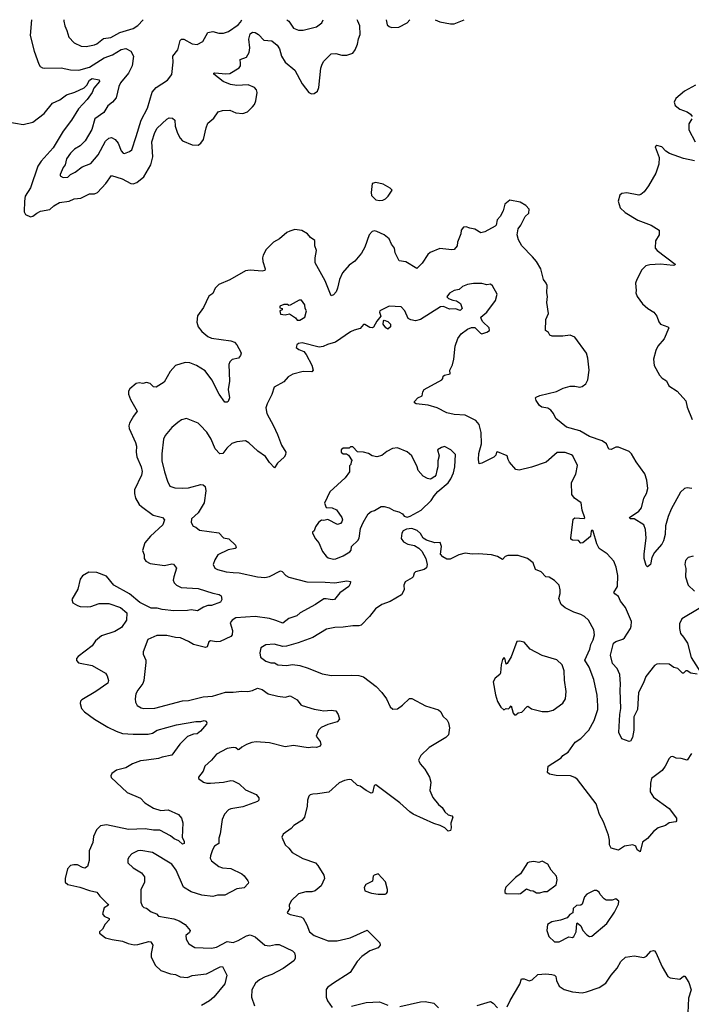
# Model space of a CAD drawing. Extents: x 2057697 to 2160550, y 827490 to 1016834.
# Tile 497 of 509: x 2119535 to 2125099, y 1008045 to 1016197. Entities that reach past the tile are written whole.
import ezdxf

# ---------------------------------------------------------------- set-up
doc = ezdxf.new("R2010")
doc.units = 0

msp = doc.modelspace()

# ---------------------------------------------------------------- linework, layer by layer
at = {"layer": '0CON20XD'}
for points in [[(2119375, 1015361.1), (2119565, 1015330), (2119645, 1015347.8), (2119739.3, 1015420.7), (2119807.5, 1015505), (2119867, 1015533), (2119924.2, 1015574.2), (2119992.5, 1015597.5), (2120068.5, 1015631.5), (2120092.5, 1015655), (2120115, 1015695.5), (2120135, 1015710.9), (2120195, 1015698.8), (2120197.5, 1015685), (2120150.9, 1015629.1), (2120135.5, 1015595), (2120095, 1015537.1), (2120022, 1015458), (2119965.2, 1015364.8), (2119895, 1015274.4), (2119813.6, 1015136.4), (2119713.5, 1015026.5), (2119685.4, 1014985), (2119624.7, 1014805.3), (2119581.5, 1014735), (2119574.6, 1014695), (2119573.5, 1014605), (2119582.5, 1014585), (2119625, 1014564.6), (2119645, 1014571.2), (2119676.3, 1014593.7), (2119707.9, 1014612.1), (2119785, 1014624.4), (2119818.1, 1014655), (2119865, 1014682.1), (2119945, 1014693.1), (2119985.4, 1014714.6), (2120040.6, 1014719.4), (2120115, 1014754.4), (2120155, 1014755.6), (2120181.2, 1014765), (2120249, 1014841), (2120295, 1014907.1), (2120385, 1014878.6), (2120455, 1014840), (2120475, 1014838.6), (2120505, 1014848.1), (2120565, 1014897.1), (2120622.2, 1014995), (2120637.4, 1015062.6), (2120630.4, 1015185), (2120655, 1015262), (2120675, 1015298), (2120755, 1015371.9), (2120775, 1015382.9), (2120802.3, 1015382.3), (2120820.8, 1015365), (2120823.6, 1015315), (2120842.7, 1015257.3), (2120864.7, 1015214.7), (2120885, 1015194.4), (2120965, 1015159.4), (2121015, 1015158), (2121036.6, 1015173.4), (2121057.5, 1015205), (2121079.3, 1015300.7), (2121095, 1015340), (2121145, 1015382), (2121180, 1015435), (2121215, 1015443.9), (2121275, 1015446.4), (2121325, 1015424.4), (2121385, 1015419.4), (2121422, 1015435), (2121465, 1015476), (2121480, 1015495), (2121491.4, 1015525), (2121502.2, 1015595), (2121497.5, 1015615), (2121480, 1015635), (2121428.8, 1015658.8), (2121335, 1015651.7), (2121280.8, 1015660.8), (2121222.2, 1015685), (2121143.3, 1015745), (2121142.5, 1015755), (2121152.5, 1015757.5), (2121242, 1015748), (2121275, 1015752.2), (2121352.4, 1015797.6), (2121363.3, 1015815), (2121364.1, 1015835), (2121362, 1015868), (2121413.2, 1015886.8), (2121436.2, 1015925), (2121442.5, 1015965), (2121432.8, 1016035), (2121445, 1016080), (2121465, 1016094.4), (2121485, 1016090), (2121515, 1016074.3), (2121556.6, 1016026.6), (2121625, 1016022.9), (2121668.8, 1015985), (2121688.5, 1015955), (2121704.5, 1015895), (2121734.7, 1015844.7), (2121815, 1015778), (2121875.6, 1015665.6), (2121932, 1015595), (2121953.6, 1015583.6), (2121975, 1015585.5), (2122001.9, 1015605), (2122014.5, 1015635.5), (2122030, 1015795), (2122040.2, 1015829.8), (2122055, 1015852.9), (2122115, 1015914.2), (2122155, 1015917.1), (2122205, 1015904), (2122245, 1015903.8), (2122295, 1015920), (2122313.6, 1015946.4), (2122333.8, 1015995), (2122342.9, 1016037.1), (2122355.6, 1016075), (2122353.1, 1016145), (2122336.9, 1016185), (2122329.8, 1016196.3)], [(2119634.4, 1016194.5), (2119621.4, 1016065), (2119656, 1015935), (2119695, 1015827.5), (2119705, 1015810), (2119725, 1015798.8), (2119745, 1015794.2), (2119877.9, 1015797.9), (2119955, 1015782.5), (2120025, 1015778.8), (2120114.4, 1015805), (2120235, 1015881.2), (2120305, 1015904.6), (2120375, 1015951.1), (2120415, 1015957.5), (2120455, 1015935.8), (2120478.1, 1015895), (2120467.3, 1015815), (2120438.2, 1015755), (2120371.5, 1015675), (2120357.6, 1015642.4), (2120335, 1015548.8), (2120305.3, 1015514.7), (2120265, 1015482.9), (2120232.3, 1015427.7), (2120157.1, 1015375), (2120133.1, 1015286.9), (2120077.1, 1015195), (2120037.6, 1015152.4), (2119988.8, 1015125), (2119957, 1015093), (2119922.5, 1015045), (2119913.3, 1014995), (2119896.4, 1014973.6), (2119870, 1014915), (2119871.2, 1014905), (2119895, 1014889.2), (2119935, 1014892.5), (2119955.6, 1014914.4), (2119995, 1014934.2), (2120052.4, 1014977.6), (2120125, 1015007.5), (2120185, 1015078.8), (2120245, 1015190), (2120274.3, 1015215.7), (2120295, 1015221.2), (2120325.7, 1015205.7), (2120350.8, 1015175), (2120375, 1015110), (2120393, 1015093), (2120405, 1015090), (2120445, 1015104.3), (2120465, 1015118.8), (2120499.7, 1015229.7), (2120542.3, 1015365), (2120594.7, 1015465), (2120633.9, 1015596.1), (2120665, 1015635.6), (2120758.8, 1015695), (2120795.6, 1015744.4), (2120808.1, 1015845), (2120804, 1015895), (2120845, 1015948), (2120865, 1016025.8), (2120875.5, 1016034.5), (2120896.2, 1016036.2), (2120965, 1015997.5), (2121005, 1015990.8), (2121053.2, 1016016.8), (2121095, 1016092), (2121135, 1016100), (2121185, 1016086), (2121225, 1016084), (2121265, 1016100), (2121345, 1016154.4), (2121363.9, 1016176.1), (2121374.8, 1016195.7)], [(2119901.2, 1016194.7), (2119900, 1016185), (2119908.6, 1016145), (2119925, 1016107.5), (2119942.4, 1016052.4), (2119986.6, 1016006.6), (2120045, 1015977.5), (2120085, 1015974.3), (2120155, 1015987.3), (2120175, 1015996.5), (2120228.7, 1016041.3), (2120291.3, 1016048.7), (2120365, 1016090.4), (2120476.3, 1016123.7), (2120515, 1016149.2), (2120559.3, 1016195.1)], [(2121749.1, 1016195.9), (2121765, 1016185.8), (2121805, 1016126.2), (2121845, 1016109.2), (2121885, 1016110), (2121995, 1016138), (2122039.4, 1016170.6), (2122050.2, 1016196.1)], [(2122572, 1016196.4), (2122579.2, 1016155), (2122595, 1016139.2), (2122615, 1016131.4), (2122675, 1016136.2), (2122745, 1016170), (2122768.5, 1016196.6)], [(2122976.2, 1016196.7), (2123015, 1016178.2), (2123105, 1016161.8), (2123135, 1016163.8), (2123217.4, 1016196.8)], [(2125135, 1015655.6), (2125044.2, 1015605), (2124971.2, 1015545), (2124956.2, 1015515), (2124966.7, 1015485), (2125003.3, 1015455), (2125065, 1015434.2), (2125093.8, 1015415), (2125107.5, 1015395)], [(2125104, 1015375), (2125078.1, 1015335), (2125078.1, 1015285), (2125130, 1015185)], [(2125125, 1015029.2), (2125035, 1015047.1), (2124919.4, 1015089.4), (2124888.9, 1015108.9), (2124855, 1015144), (2124813.9, 1015156.1), (2124800, 1015145), (2124834.2, 1015055), (2124829.4, 1015000.6), (2124805.7, 1014925), (2124745, 1014821.2), (2124707.6, 1014772.4), (2124681.1, 1014748.9), (2124665, 1014743.1), (2124565, 1014763.3), (2124525, 1014757.5), (2124507.5, 1014745), (2124494.1, 1014694.1), (2124509.3, 1014639.3), (2124551.2, 1014601.2), (2124655, 1014536.2), (2124767.5, 1014495), (2124832.5, 1014455), (2124833.3, 1014415), (2124804, 1014365), (2124801.2, 1014305), (2124816.7, 1014285), (2124966.2, 1014173.8), (2124962.5, 1014165), (2124948.1, 1014161.9), (2124845, 1014172.9), (2124755, 1014168.5), (2124721.3, 1014158.7), (2124689.2, 1014125), (2124647.5, 1014045), (2124637.5, 1014015), (2124643.6, 1013953.6), (2124640.8, 1013935), (2124650, 1013905), (2124694.4, 1013844.4), (2124740, 1013805), (2124790, 1013775), (2124812.7, 1013742.7), (2124831.2, 1013695), (2124845, 1013676.2), (2124903.9, 1013653.9), (2124913.3, 1013645), (2124874, 1013555), (2124822.9, 1013495), (2124805, 1013456.7), (2124786, 1013385), (2124792.5, 1013335), (2124834.5, 1013254.5), (2124858.3, 1013228.3), (2124895, 1013207.5), (2124912, 1013165), (2124982.4, 1013122.4), (2125055, 1013040), (2125065, 1012990), (2125107.7, 1012887.7)], [(2122515, 1014699.2), (2122545, 1014702.5), (2122565, 1014712.5), (2122588, 1014735), (2122620, 1014785), (2122605, 1014803.3), (2122546.4, 1014836.4), (2122485, 1014847.5), (2122455, 1014840), (2122446.7, 1014765), (2122451.2, 1014741.2), (2122485, 1014704), (2122515, 1014699.2)], [(2125105, 1012314.4), (2125065, 1012320.9), (2125044.2, 1012315), (2125008.9, 1012285), (2124932.5, 1012145), (2124906.2, 1012083.8), (2124885.9, 1012005.9), (2124881.4, 1011935), (2124868.3, 1011881.7), (2124855.6, 1011855), (2124795.6, 1011785), (2124773.1, 1011745), (2124760, 1011685), (2124735, 1011667.5), (2124725, 1011677.5), (2124707.8, 1011735), (2124707.5, 1011775), (2124724.4, 1011904.4), (2124720, 1011975), (2124705, 1012013.8), (2124625, 1012062.9), (2124592.5, 1012065), (2124586.7, 1012075), (2124663.4, 1012126.6), (2124685.8, 1012154.2), (2124706, 1012235), (2124728, 1012275), (2124738, 1012315), (2124732, 1012385), (2124715, 1012437.5), (2124643.8, 1012535), (2124605, 1012603.3), (2124585, 1012621.2), (2124495, 1012658.8), (2124475, 1012658.6), (2124435, 1012637.5), (2124415, 1012641.2), (2124395.6, 1012685.6), (2124359.5, 1012709.5), (2124256.9, 1012746.9), (2124175, 1012792.5), (2124064, 1012824), (2123976.7, 1012895), (2123958.8, 1012935), (2123936.7, 1012965), (2123910.5, 1012980.5), (2123860.7, 1012989.3), (2123842.3, 1013002.3), (2123813.8, 1013045), (2123808.8, 1013065), (2123815, 1013071.2), (2123845, 1013084.2), (2123982.3, 1013117.7), (2124037.5, 1013145), (2124095, 1013162), (2124133.9, 1013163.9), (2124175, 1013153.8), (2124195, 1013160), (2124225, 1013181.2), (2124242.5, 1013215), (2124254.4, 1013295), (2124243.1, 1013395), (2124230, 1013435), (2124135, 1013568), (2124095, 1013586.2), (2124035, 1013576), (2123945.9, 1013575.9), (2123927.5, 1013585), (2123916.4, 1013606.4), (2123892.3, 1013622.3), (2123894, 1013715), (2123916.7, 1013765), (2123901.2, 1013855), (2123908.8, 1013905), (2123902, 1013935), (2123904, 1013995), (2123898, 1014015), (2123875.6, 1014045.6), (2123852, 1014135), (2123815.8, 1014195), (2123782.6, 1014232.6), (2123695.7, 1014325.7), (2123668, 1014375), (2123655.8, 1014415), (2123664.4, 1014465.6), (2123688, 1014495), (2123723.9, 1014566.1), (2123752.5, 1014595), (2123757, 1014627), (2123729.3, 1014659.3), (2123682.5, 1014685), (2123596.4, 1014703.6), (2123555, 1014670), (2123540.8, 1014615), (2123515, 1014566.7), (2123490.5, 1014539.5), (2123483.9, 1014496.1), (2123475, 1014486.7), (2123389.1, 1014440.9), (2123355, 1014432), (2123305, 1014463.8), (2123265, 1014470), (2123235, 1014482.5), (2123211.7, 1014478.3), (2123193.3, 1014455), (2123190, 1014425), (2123161.2, 1014355), (2123158.8, 1014325), (2123135, 1014293.3), (2123115, 1014290), (2123015, 1014302.5), (2122935, 1014268), (2122917, 1014253), (2122869.1, 1014180.9), (2122825, 1014136.7), (2122735, 1014191.2), (2122679.5, 1014199.5), (2122646.1, 1014266.1), (2122641.2, 1014305), (2122615, 1014337.5), (2122595, 1014382.5), (2122555, 1014416.2), (2122495, 1014443.8), (2122475, 1014448.8), (2122455, 1014443.3), (2122430, 1014415), (2122395, 1014312.5), (2122366, 1014265), (2122312.1, 1014197.9), (2122265.6, 1014164.4), (2122208.3, 1014101.7), (2122185, 1014046.7), (2122169.4, 1013975), (2122156.9, 1013945), (2122135, 1013918.8), (2122115, 1013911.2), (2122065, 1014036), (2121984.3, 1014185), (2121982.9, 1014225), (2121993.5, 1014285), (2121980.9, 1014325), (2121979.1, 1014369.1), (2121944.5, 1014394.5), (2121920, 1014425), (2121872.3, 1014452.3), (2121815, 1014459.2), (2121774.5, 1014445.5), (2121748.8, 1014435), (2121686.6, 1014383.4), (2121637.5, 1014355), (2121578.6, 1014295), (2121552, 1014248), (2121546.5, 1014225), (2121548.8, 1014195), (2121568.5, 1014135), (2121565, 1014120.8), (2121544.6, 1014115.4), (2121445, 1014122.5), (2121405, 1014116.2), (2121275, 1014043.1), (2121186.4, 1014003.6), (2121154.2, 1013975), (2121135, 1013930.8), (2121102, 1013908), (2121059.4, 1013815), (2121009.2, 1013745), (2121003.1, 1013693.1), (2121014.3, 1013655), (2121044.6, 1013614.6), (2121095, 1013572.9), (2121125, 1013558.9), (2121285, 1013539.2), (2121315, 1013527.1), (2121334.5, 1013504.5), (2121368.8, 1013445), (2121371.2, 1013435), (2121363.9, 1013416.1), (2121347.5, 1013395), (2121296.4, 1013383.6), (2121277.5, 1013365), (2121268.3, 1013341.7), (2121273.3, 1013205), (2121262.5, 1013135), (2121273.6, 1013066.4), (2121262.5, 1013035), (2121255, 1013030), (2121235, 1013030), (2121187, 1013097), (2121127.5, 1013215), (2121070.6, 1013290.6), (2120998.8, 1013335), (2120945.4, 1013355.4), (2120905, 1013359.1), (2120827.4, 1013332.6), (2120781.4, 1013285), (2120733.1, 1013196.9), (2120665, 1013153.1), (2120645, 1013157.5), (2120615, 1013185.8), (2120585, 1013193.8), (2120555, 1013183.3), (2120525, 1013190), (2120500, 1013185), (2120448.8, 1013141.2), (2120437.7, 1013122.3), (2120436, 1013095), (2120452.3, 1013052.3), (2120508.9, 1012955), (2120477.1, 1012915), (2120446.2, 1012855)], [(2125148.6, 1010778.6), (2125095, 1010785.6), (2125065, 1010805.7), (2125055, 1010805.7), (2125035, 1010786), (2125025, 1010786), (2124987.5, 1010825), (2124955, 1010833.3), (2124915, 1010860), (2124836.1, 1010863.9), (2124815, 1010861.2), (2124795, 1010848.8), (2124722.2, 1010757.8), (2124704.3, 1010705), (2124662.5, 1010625), (2124654.3, 1010485.7), (2124622.5, 1010425), (2124622.9, 1010315), (2124612.2, 1010255), (2124595, 1010222.5), (2124585, 1010220), (2124525, 1010243.3), (2124498.8, 1010295), (2124507.7, 1010445), (2124516.8, 1010495), (2124509.3, 1010645), (2124513.8, 1010695), (2124506.5, 1010775), (2124483.8, 1010825), (2124447, 1010867), (2124430.8, 1010935), (2124456, 1011035), (2124475, 1011049.2), (2124533, 1011067), (2124545, 1011078), (2124595.6, 1011155), (2124602.2, 1011175), (2124602.9, 1011215), (2124555, 1011330), (2124511.7, 1011381.7), (2124495, 1011420), (2124465, 1011442), (2124458.8, 1011455), (2124488, 1011505), (2124491.2, 1011595), (2124476, 1011665), (2124456.2, 1011715), (2124403.3, 1011775), (2124335, 1011818), (2124315.9, 1011855.9), (2124285, 1011960.8), (2124275, 1011969.1), (2124268.5, 1011961.5), (2124263, 1011917), (2124200, 1011865), (2124185, 1011862), (2124164.1, 1011884.1), (2124115, 1011886.7), (2124102.5, 1011895), (2124100, 1011905), (2124119.3, 1012060.7), (2124135, 1012072), (2124211.7, 1012068.3), (2124216.2, 1012073.8), (2124196, 1012135), (2124185.9, 1012195.9), (2124132.5, 1012235), (2124110, 1012265), (2124108, 1012365), (2124141.4, 1012435), (2124155.8, 1012505), (2124117.5, 1012585), (2124106, 1012595), (2124053.2, 1012613.2), (2123987.7, 1012612.3), (2123895.6, 1012534.4), (2123775, 1012490.8), (2123673.9, 1012466.1), (2123645, 1012473.8), (2123594.5, 1012534.5), (2123582.5, 1012555), (2123575, 1012586.2), (2123495, 1012620), (2123485, 1012617.5), (2123479.4, 1012590.6), (2123463.3, 1012575), (2123365, 1012524), (2123340.7, 1012520.7), (2123335.9, 1012555.9), (2123339.1, 1012605), (2123361.5, 1012685), (2123358.7, 1012778.7), (2123340.5, 1012845), (2123315, 1012878.6), (2123225, 1012921.5), (2123135, 1012928.6), (2123075, 1012941.4), (2122994.1, 1012984.1), (2122920, 1013005), (2122820, 1013015), (2122807.5, 1013025), (2122807.5, 1013035), (2122832.5, 1013065), (2122868.3, 1013081.7), (2122874.2, 1013115.8), (2122885, 1013136.2), (2123033.8, 1013215), (2123042, 1013225), (2123044.3, 1013245.7), (2123055, 1013253.8), (2123102.5, 1013265), (2123100, 1013295), (2123122, 1013338), (2123133.3, 1013385), (2123142.5, 1013495), (2123165, 1013557.5), (2123192.5, 1013595), (2123245, 1013633.3), (2123277, 1013647), (2123307, 1013647), (2123352.3, 1013602.3), (2123365, 1013596.7), (2123405, 1013608.8), (2123427, 1013623), (2123426, 1013645), (2123372.5, 1013695), (2123360, 1013715), (2123356.7, 1013735), (2123405, 1013776.2), (2123477.9, 1013872.1), (2123490, 1013925), (2123453.6, 1013993.6), (2123435, 1014007.5), (2123405, 1014002), (2123365, 1014012.5), (2123295, 1014012.5), (2123245.7, 1014004.3), (2123203, 1013987), (2123175, 1013963.3), (2123135, 1013953.3), (2123095, 1013932.5), (2123073, 1013903), (2123088.3, 1013888.3), (2123125, 1013873.3), (2123155, 1013870), (2123187.7, 1013847.7), (2123200, 1013805), (2123185, 1013790), (2123145, 1013803.3), (2123095, 1013800), (2123045, 1013823.3), (2123020.7, 1013819.3), (2122855, 1013715.7), (2122815, 1013703.8), (2122775, 1013711.2), (2122755, 1013723.8), (2122726, 1013786), (2122695, 1013820), (2122595, 1013826.2), (2122520, 1013785), (2122517.5, 1013775), (2122527.5, 1013742.5), (2122495, 1013700), (2122467.6, 1013652.4), (2122455.6, 1013644.4), (2122435, 1013649.5), (2122395, 1013673.3), (2122385, 1013671.9), (2122355, 1013640), (2122305, 1013627.1), (2122275, 1013612.5), (2122152.7, 1013527.3), (2122085, 1013508), (2122048.9, 1013491.1), (2122015, 1013486), (2121875, 1013520), (2121845, 1013516.7), (2121832.5, 1013505), (2121825, 1013483.3), (2121847.5, 1013465), (2121888.3, 1013448.3), (2121910, 1013425), (2121955.5, 1013335.5), (2121966.7, 1013295), (2121955, 1013280), (2121885, 1013282.9), (2121797.4, 1013262.6), (2121760.9, 1013239.1), (2121725, 1013198.8), (2121643.8, 1013155), (2121625.5, 1013094.5), (2121585, 1013016.7), (2121575.7, 1012984.3), (2121582.9, 1012935), (2121636.7, 1012833.3), (2121671.7, 1012761.7), (2121703.2, 1012673.2), (2121741.2, 1012615), (2121738.8, 1012595), (2121726.7, 1012575), (2121670, 1012525), (2121645, 1012487.5), (2121605, 1012531.2), (2121571.4, 1012581.4), (2121509.2, 1012625), (2121435, 1012694), (2121405, 1012711.2), (2121335, 1012700.8), (2121293, 1012687), (2121250.3, 1012649.7), (2121218.8, 1012605), (2121193.6, 1012603.6), (2121155, 1012644), (2121120.6, 1012725), (2121085, 1012782), (2121030.9, 1012840.9), (2121013.3, 1012855), (2120916.1, 1012893.9), (2120876.1, 1012883.9), (2120845, 1012861.2), (2120795, 1012820), (2120740, 1012755), (2120726.2, 1012725), (2120713, 1012603), (2120712.2, 1012545), (2120733.8, 1012453.8), (2120759.2, 1012375), (2120780, 1012335), (2120821.1, 1012321.1), (2120885, 1012316.9), (2120935, 1012320), (2121035, 1012347.1), (2121054.3, 1012344.3), (2121070.9, 1012330.9), (2121077.5, 1012295), (2121064.4, 1012195.6), (2121012.9, 1012115), (2120960, 1012065), (2120956, 1012035), (2120973.3, 1012003.3), (2120995, 1011996.2), (2121025, 1011971.2), (2121185, 1011948.1), (2121225, 1011907.5), (2121268, 1011898), (2121322.9, 1011845), (2121328.8, 1011825), (2121320.3, 1011819.7), (2121262.4, 1011807.6), (2121178, 1011765), (2121151.4, 1011725), (2121137.5, 1011685), (2121152, 1011655), (2121173.6, 1011643.6), (2121245, 1011625.6), (2121305, 1011618.5), (2121355, 1011616.2), (2121504.6, 1011584.6), (2121565, 1011578.9), (2121603.7, 1011586.3), (2121695, 1011633.8), (2121708.8, 1011628.8), (2121741.2, 1011595), (2121765, 1011580), (2121915, 1011542.5), (2122065, 1011540.5), (2122145, 1011532.9), (2122245, 1011551.4), (2122276.4, 1011546.4), (2122273.8, 1011525), (2122260.8, 1011505), (2122188, 1011452), (2122142.7, 1011397.3), (2122125, 1011392.5), (2122075, 1011403.1), (2122055, 1011400.6), (2121985, 1011354.4), (2121858, 1011285), (2121830, 1011260), (2121765, 1011239.2), (2121715, 1011200), (2121658.7, 1011221.3)], [(2121855, 1013710), (2121896.4, 1013733.6), (2121912.5, 1013785), (2121900, 1013805), (2121897, 1013837), (2121870, 1013875), (2121850, 1013875), (2121777, 1013833), (2121765, 1013830), (2121755, 1013837.5), (2121725, 1013837.5), (2121690, 1013825), (2121691.7, 1013811.7), (2121710, 1013805), (2121710, 1013795), (2121690, 1013785), (2121695, 1013760), (2121735, 1013752.5), (2121771.7, 1013761.7), (2121819.3, 1013729.3), (2121835, 1013710), (2121855, 1013710)], [(2122585, 1013633.8), (2122567.5, 1013645), (2122547.5, 1013675), (2122548.3, 1013701.7), (2122555, 1013710), (2122585, 1013697.5), (2122607.5, 1013675), (2122606.7, 1013655), (2122585, 1013633.8)], [(2120446.2, 1012855), (2120440, 1012835), (2120441.9, 1012811.9), (2120495.4, 1012695), (2120502.5, 1012665), (2120500, 1012615), (2120506.4, 1012576.4), (2120541.8, 1012495), (2120549.2, 1012455), (2120543.6, 1012425), (2120487.8, 1012305), (2120485.5, 1012275), (2120494.4, 1012235), (2120525, 1012184), (2120545, 1012165.8), (2120641.2, 1012095), (2120717.5, 1012075), (2120734, 1012055), (2120720, 1012015), (2120619.2, 1011920.8), (2120573.1, 1011865), (2120553, 1011803), (2120566.5, 1011765), (2120567.8, 1011735), (2120580.8, 1011715), (2120615, 1011693.5), (2120735, 1011678.5), (2120795, 1011691.2), (2120808.3, 1011688.3), (2120835.6, 1011655), (2120811.8, 1011585), (2120806.7, 1011555), (2120815.6, 1011535), (2120835.7, 1011515), (2120874, 1011495), (2121015, 1011488.2), (2121135, 1011447.5), (2121187.3, 1011437.3), (2121205.8, 1011425.8), (2121211.2, 1011395), (2121200, 1011375), (2121125, 1011345.8), (2121095, 1011346), (2121056.8, 1011333.2), (2121007.7, 1011302.3), (2120955, 1011312), (2120925, 1011304.3), (2120812.4, 1011302.4), (2120715, 1011312.9), (2120675, 1011324.3), (2120625, 1011325.7), (2120531.7, 1011371.7), (2120445, 1011443.8), (2120315, 1011514.2), (2120255, 1011590), (2120175, 1011619.4), (2120107.3, 1011622.7), (2120055, 1011592), (2120036, 1011565), (2120017.4, 1011482.6), (2119967.1, 1011395), (2119975, 1011370), (2120015, 1011345.7), (2120037.6, 1011337.6), (2120095.6, 1011334.4), (2120125, 1011337.1), (2120195, 1011361.9), (2120275, 1011362.5), (2120371.2, 1011331.2), (2120422.5, 1011285), (2120421.2, 1011225), (2120378, 1011165), (2120325, 1011132.2), (2120213.3, 1011096.7), (2120164.4, 1011055), (2120135, 1011013.8), (2120020, 1010925), (2120005, 1010907.5), (2120005, 1010892.5), (2120021.7, 1010871.7), (2120135, 1010849.2), (2120246.2, 1010785), (2120261.2, 1010765), (2120272, 1010725), (2120265, 1010704.2), (2120165, 1010634.2), (2120051.2, 1010565), (2120040, 1010555), (2120036.2, 1010535), (2120048.8, 1010495), (2120071.2, 1010465), (2120155, 1010405.7), (2120265, 1010339.4), (2120334, 1010305), (2120387.7, 1010287.7), (2120475, 1010280), (2120598.5, 1010281.5), (2120635, 1010290), (2120675, 1010315.6), (2120835, 1010358.1), (2120995, 1010385.6), (2121035, 1010385.8), (2121065, 1010394), (2121079.7, 1010389.7), (2121086.7, 1010375), (2121082.5, 1010365), (2121032.5, 1010305), (2121005, 1010283.8), (2120975, 1010282), (2120925, 1010261.2), (2120862.6, 1010197.4), (2120795, 1010107.5), (2120715, 1010091.8), (2120685, 1010079.1), (2120585, 1010067.1), (2120535, 1010061.5), (2120470, 1010035), (2120415, 1010002.5), (2120336.1, 1009983.9), (2120300, 1009955), (2120290, 1009935), (2120292.3, 1009922.3), (2120425, 1009798.8), (2120535, 1009752.5), (2120573.1, 1009713.1), (2120645, 1009668.9), (2120705, 1009650), (2120765, 1009656), (2120851.2, 1009615), (2120875.7, 1009585.7), (2120886.6, 1009546.6), (2120881.9, 1009425), (2120896.9, 1009395), (2120898, 1009375), (2120885, 1009370), (2120855, 1009398), (2120815, 1009414), (2120785, 1009438.8), (2120696.9, 1009486.9), (2120645, 1009486.4), (2120575, 1009498.7), (2120436.9, 1009493.1), (2120255, 1009531.5), (2120205, 1009521.4), (2120170.9, 1009489.1), (2120148.2, 1009435), (2120141.5, 1009385), (2120110, 1009315), (2120111.9, 1009235), (2120096, 1009185), (2120075, 1009172.5), (2120055, 1009176), (2120015, 1009199.2), (2119985, 1009200.8), (2119955, 1009193.8), (2119930.8, 1009165), (2119911.9, 1009085), (2119913.1, 1009055), (2119935.4, 1009035.4), (2120034.6, 1009014.6), (2120115, 1008985.6), (2120174.2, 1008974.2), (2120198.8, 1008938.8), (2120265.7, 1008875), (2120272, 1008865), (2120235, 1008844.3), (2120220.9, 1008795), (2120235, 1008775.5), (2120275.4, 1008755.4), (2120275.7, 1008745), (2120242.9, 1008707.1), (2120222.8, 1008667.2), (2120196.2, 1008645), (2120196.2, 1008635), (2120245.4, 1008595.4), (2120301.3, 1008581.3), (2120388.5, 1008568.5), (2120435, 1008549.2), (2120485, 1008537.5), (2120515, 1008540.4), (2120605, 1008565.5), (2120622.4, 1008562.4), (2120637.5, 1008535), (2120623.5, 1008465), (2120624.5, 1008435), (2120660, 1008365), (2120705, 1008325.6), (2120785, 1008297.9), (2120825, 1008290.4), (2120865, 1008273.1), (2120924.3, 1008265.7), (2120965, 1008283.6), (2121083, 1008297), (2121195, 1008355.8), (2121215, 1008357.5), (2121251.9, 1008285), (2121235, 1008213.8), (2121142.9, 1008105), (2121106.9, 1008073.1), (2121042, 1008035)], [(2122135, 1011730.8), (2122155, 1011734.2), (2122215, 1011758), (2122269.1, 1011790.9), (2122281.2, 1011805), (2122283.8, 1011835), (2122335.5, 1011884.5), (2122347.5, 1011905), (2122360, 1011985), (2122380, 1012035), (2122423.3, 1012105), (2122446.4, 1012123.6), (2122475, 1012132.5), (2122530, 1012165), (2122555, 1012166), (2122595.8, 1012155.8), (2122635, 1012133.3), (2122675, 1012122.5), (2122706.4, 1012106.4), (2122720, 1012085), (2122745, 1012077.5), (2122770, 1012085), (2122862.5, 1012135), (2122945, 1012216.7), (2122968.8, 1012255), (2123000.3, 1012289.7), (2123085, 1012362.5), (2123106.9, 1012395), (2123128.9, 1012445), (2123141.1, 1012495), (2123145.8, 1012595.8), (2123107.5, 1012635), (2123055, 1012662.5), (2123030, 1012655), (2122997.5, 1012635), (2123010, 1012585), (2122998.8, 1012545), (2123000, 1012495), (2122992.5, 1012465), (2122983.8, 1012425), (2122975, 1012413.3), (2122945, 1012396.7), (2122935, 1012393.3), (2122915, 1012398.8), (2122877.3, 1012417.3), (2122836.2, 1012465), (2122828, 1012495), (2122783.8, 1012585), (2122745, 1012618.8), (2122665, 1012651.2), (2122625, 1012646), (2122577.7, 1012622.3), (2122535, 1012588), (2122495, 1012576.2), (2122456.1, 1012586.1), (2122425, 1012606.2), (2122383, 1012617), (2122335, 1012620), (2122295, 1012660), (2122275, 1012660), (2122265, 1012650), (2122215, 1012650), (2122200, 1012635), (2122200, 1012615), (2122215, 1012602.5), (2122241.7, 1012601.7), (2122260, 1012590), (2122290, 1012545), (2122281.7, 1012538.3), (2122277.5, 1012515), (2122268.3, 1012501.7), (2122267, 1012453), (2122232.5, 1012405), (2122105, 1012287.5), (2122061.2, 1012195), (2122075, 1012157.5), (2122125, 1012156.2), (2122159.7, 1012139.7), (2122203.3, 1012075), (2122210, 1012055), (2122205, 1012040), (2122193.6, 1012026.4), (2122167, 1012017), (2122089.3, 1012059.3), (2122055, 1012050), (2122035, 1012053.3), (2122010, 1012035), (2121985, 1011997.5), (2121976.2, 1011965), (2121962.5, 1011955), (2121962.5, 1011945), (2121985, 1011897.5), (2122014.2, 1011864.2), (2122045, 1011793.3), (2122073.3, 1011755), (2122091.7, 1011741.7), (2122135, 1011730.8)], [(2125099.7, 1010120.3), (2125065, 1010066.7), (2125015, 1010080), (2124973.6, 1010083.6), (2124945, 1010097.5), (2124930, 1010095), (2124915, 1010080), (2124883.8, 1010015), (2124859.1, 1009980.9), (2124770.8, 1009915), (2124761.4, 1009875), (2124759.4, 1009805), (2124785, 1009760), (2124915, 1009665.6), (2124975.8, 1009585.8), (2124976.4, 1009563.6), (2124970, 1009555), (2124915, 1009546.7), (2124885.9, 1009524.1), (2124825, 1009506), (2124786.2, 1009475), (2124735, 1009416.2), (2124695, 1009386.7), (2124675, 1009306), (2124650.6, 1009325), (2124638.8, 1009355), (2124615, 1009364.2), (2124545, 1009353.3), (2124495, 1009321.2), (2124435, 1009336.7), (2124420.8, 1009365), (2124421.9, 1009405), (2124414.4, 1009445), (2124372.9, 1009555), (2124339.5, 1009615), (2124312, 1009705), (2124155.9, 1009905.9), (2124135, 1009923.3), (2124097.5, 1009935), (2123979.1, 1009939.1), (2123925, 1009950), (2123906.7, 1009965), (2123912.7, 1010017.3), (2124020, 1010085), (2124036.2, 1010105), (2124078.3, 1010131.7), (2124137.5, 1010215), (2124185.4, 1010244.6), (2124250, 1010315), (2124295.4, 1010394.6), (2124324.3, 1010485), (2124325.7, 1010515), (2124320.6, 1010605), (2124292.3, 1010735), (2124252.9, 1010835), (2124216, 1010895), (2124258.9, 1010985), (2124267.9, 1011025), (2124285, 1011062), (2124296.2, 1011105), (2124291.9, 1011145), (2124247.5, 1011225), (2124213.8, 1011255), (2124185, 1011271.4), (2124125, 1011291.1), (2124055, 1011328.1), (2124020, 1011355), (2124002.5, 1011405), (2124013.8, 1011445), (2124013.3, 1011476.7), (2124003.3, 1011515), (2123965, 1011553.3), (2123921.7, 1011581.7), (2123895, 1011584.3), (2123855, 1011625.6), (2123808.8, 1011645), (2123790.3, 1011700.3), (2123743.3, 1011735), (2123665, 1011760), (2123578.6, 1011761.4), (2123556.8, 1011753.2), (2123535, 1011728), (2123492.9, 1011752.9), (2123445, 1011767.1), (2123335, 1011774.5), (2123285, 1011771.5), (2123225, 1011780), (2123173.3, 1011765), (2123100.5, 1011729.5), (2123075, 1011731.2), (2123040.7, 1011750.7), (2123022, 1011772), (2123030, 1011835), (2123018, 1011868), (2122975, 1011866.7), (2122906.4, 1011886.4), (2122877.5, 1011905), (2122855, 1011942.5), (2122828.3, 1011968.3), (2122785, 1011983.3), (2122740.7, 1011979.3), (2122712.5, 1011965), (2122700, 1011945), (2122695, 1011900), (2122715, 1011872.5), (2122750, 1011855), (2122805, 1011843.3), (2122841.7, 1011821.7), (2122865.8, 1011795.8), (2122900, 1011735), (2122910, 1011685), (2122905, 1011657.5), (2122885, 1011644), (2122814.3, 1011625.7), (2122803.3, 1011615), (2122796.2, 1011585), (2122786.7, 1011575), (2122728.3, 1011541.7), (2122716.7, 1011515), (2122720, 1011475), (2122697.5, 1011435), (2122605, 1011380), (2122535.4, 1011354.6), (2122482, 1011318), (2122433.1, 1011255), (2122365, 1011184.5), (2122345, 1011177.7), (2122295, 1011178.5), (2122215, 1011166.2), (2122145, 1011165.4), (2122078.3, 1011151.7), (2121965, 1011082.7), (2121843.4, 1011036.6), (2121745, 1011008.6), (2121715, 1011008), (2121643.9, 1011026.1), (2121575, 1011020), (2121532, 1010995), (2121524.1, 1010955.9), (2121529.3, 1010919.3), (2121573.3, 1010885), (2121615, 1010872), (2121645, 1010871.2), (2121675, 1010854), (2121745, 1010850.8), (2121795, 1010858.6), (2121855, 1010849.4), (2121925, 1010828.9), (2122041.7, 1010781.7), (2122117.4, 1010767.4), (2122285, 1010769.6), (2122346.1, 1010766.1), (2122385, 1010755.5), (2122488.8, 1010675), (2122535, 1010626.2), (2122574.2, 1010575), (2122605, 1010506.7), (2122627.7, 1010487.7), (2122665, 1010492), (2122707.9, 1010522.1), (2122763.9, 1010576.1), (2122785, 1010577.5), (2122896.1, 1010516.1), (2123005, 1010483.3), (2123025, 1010467.5), (2123041.7, 1010431.7), (2123077.9, 1010397.9), (2123088.8, 1010375), (2123096, 1010335), (2123087.5, 1010275), (2123065.7, 1010254.3)], [(2125115, 1011753.8), (2125072.5, 1011745), (2125050.5, 1011719.5), (2125046.2, 1011685), (2125054.1, 1011654.1), (2125052.5, 1011585), (2125074, 1011515), (2125125, 1011465.8)], [(2125165, 1011322.9), (2125020, 1011235), (2125001.2, 1011195), (2125000.8, 1011155), (2125010, 1011115), (2125033.3, 1011085), (2125068.5, 1011035), (2125099.4, 1010915), (2125175.7, 1010795)], [(2121658.7, 1011221.3), (2121605, 1011238.4), (2121485, 1011256), (2121325, 1011244.3), (2121296.2, 1011225), (2121277.7, 1011202.3), (2121298.3, 1011138.3), (2121295.5, 1011105), (2121285, 1011088.6), (2121195, 1011048.6), (2121165, 1011045.7), (2121115, 1011054), (2121102.5, 1011045), (2121087.5, 1011005), (2121075, 1010998.9), (2120975, 1011022.9), (2120935, 1011049.1), (2120868.9, 1011078.9), (2120825, 1011081.9), (2120755, 1011097.8), (2120670.8, 1011099.2), (2120596.7, 1011065), (2120557, 1010963), (2120558.8, 1010945), (2120580, 1010895), (2120580.8, 1010875), (2120564.5, 1010725), (2120555, 1010700), (2120514.2, 1010645), (2120497.5, 1010615), (2120491.2, 1010575), (2120493.8, 1010545), (2120510, 1010520), (2120540.5, 1010500.5), (2120564.2, 1010494.2), (2120655.7, 1010495.7), (2120885, 1010557.7), (2120935, 1010560.4), (2121055, 1010591.2), (2121133, 1010597), (2121241.1, 1010628.9), (2121305, 1010628.5), (2121375, 1010638.5), (2121425, 1010633.8), (2121465, 1010643.3), (2121505, 1010662.2), (2121545, 1010650.5), (2121594.6, 1010614.6), (2121675, 1010595.6), (2121735, 1010587.5), (2121775, 1010600), (2121833.3, 1010565), (2121863.3, 1010525), (2121875, 1010518), (2121975, 1010487.5), (2122025, 1010480), (2122055.5, 1010474.5), (2122115, 1010480), (2122154.4, 1010474.4), (2122174.5, 1010444.5), (2122183.8, 1010405), (2122165, 1010382.9), (2122087.8, 1010362.2), (2122034.2, 1010335.8), (2122010.8, 1010315), (2121991.2, 1010265), (2122025, 1010220), (2122031.4, 1010195), (2122025, 1010182), (2121995, 1010170), (2121965, 1010174), (2121925, 1010169.4), (2121805, 1010188.6), (2121735, 1010176.2), (2121605, 1010210.5), (2121495, 1010217.1), (2121457.2, 1010212.8), (2121415, 1010196.7), (2121375.8, 1010175), (2121353.9, 1010153.9), (2121345, 1010152), (2121325, 1010166.9), (2121305, 1010171.9), (2121255, 1010163.1), (2121165.5, 1010114.5), (2121125, 1010065.8), (2121070, 1010015), (2121056.7, 1009975), (2121017.5, 1009925), (2121017.5, 1009915), (2121057.5, 1009885), (2121085, 1009876.2), (2121115, 1009876), (2121225, 1009883.3), (2121285, 1009896.7), (2121305, 1009895.7), (2121355, 1009869.2), (2121405, 1009820), (2121495, 1009780.8), (2121515.8, 1009755), (2121516.7, 1009735), (2121505.6, 1009724.4), (2121385, 1009679.5), (2121285, 1009664.4), (2121265, 1009654.3), (2121231.4, 1009618.6), (2121213.1, 1009575), (2121195.8, 1009455), (2121185, 1009420), (2121186, 1009375), (2121150, 1009355), (2121132, 1009325), (2121115.9, 1009274.1), (2121114.3, 1009255), (2121125, 1009233.8), (2121184, 1009185), (2121215.7, 1009174.3), (2121285, 1009169.4), (2121376.7, 1009125), (2121395, 1009108.8), (2121425, 1009067.5), (2121431.1, 1009055), (2121427.8, 1009045), (2121395, 1009010), (2121335, 1009000), (2121235, 1008948.6), (2121175, 1008947.3), (2121135, 1008937.5), (2121045, 1008948.8), (2120955, 1008977.1), (2120891.4, 1009015), (2120831.5, 1009155), (2120795, 1009204.5), (2120635, 1009300.6), (2120538.8, 1009318.8), (2120515, 1009314.2), (2120465, 1009289.2), (2120441.4, 1009265), (2120430, 1009245), (2120431.2, 1009215), (2120475, 1009174), (2120545, 1009133.8), (2120570, 1009100), (2120569.4, 1009055), (2120537.7, 1008992.3), (2120538.8, 1008891.2), (2120548.8, 1008858.8), (2120562.5, 1008845), (2120585, 1008840.8), (2120625, 1008811.1), (2120667.5, 1008795), (2120685.7, 1008775.7), (2120812.3, 1008752.3), (2120856.2, 1008735), (2120905, 1008704.2), (2120947.7, 1008655), (2120941.5, 1008638.5), (2120912, 1008615), (2120914, 1008585), (2120936.7, 1008545), (2120985.9, 1008515.9), (2121125, 1008508.9), (2121165, 1008516.7), (2121255, 1008564.2), (2121305, 1008557.5), (2121345, 1008572.7), (2121415, 1008612.5), (2121445, 1008620), (2121485, 1008604.4), (2121565.4, 1008535.4), (2121605, 1008528.5), (2121655, 1008541.1), (2121685, 1008539.4), (2121796.6, 1008486.6), (2121811.8, 1008471.8), (2121818.1, 1008445), (2121816.6, 1008423.4), (2121805.5, 1008404.5), (2121718.6, 1008341.4), (2121625, 1008291.6), (2121568.8, 1008271.2), (2121522.7, 1008247.3), (2121490.1, 1008219.9), (2121458.9, 1008165), (2121455.6, 1008105), (2121480.7, 1008030.7)], [(2123645, 1010442.5), (2123665, 1010457.5), (2123696.1, 1010463.9), (2123738.3, 1010511.7), (2123745, 1010512.5), (2123775, 1010490), (2123865, 1010469.2), (2123912.3, 1010467.7), (2123955, 1010480), (2124035, 1010537.5), (2124056, 1010575), (2124062, 1010635), (2124049.5, 1010729.5), (2124047, 1010807), (2124030, 1010855), (2123985, 1010898), (2123865, 1010933.3), (2123763.9, 1010983.9), (2123715, 1011042.5), (2123675, 1011052.5), (2123655, 1011047.5), (2123607.1, 1010922.9), (2123575, 1010867.5), (2123565, 1010860), (2123555, 1010910), (2123545, 1010912.5), (2123535, 1010900), (2123524.4, 1010855.6), (2123519.5, 1010790.5), (2123513.3, 1010776.7), (2123473.3, 1010745), (2123457.5, 1010715), (2123475.9, 1010605.9), (2123495, 1010552.5), (2123522.5, 1010505), (2123545, 1010482.5), (2123565, 1010492.5), (2123585, 1010490), (2123596.7, 1010503.3), (2123606.4, 1010516.4), (2123624.1, 1010454.1), (2123635, 1010442.5), (2123645, 1010442.5)], [(2123065.7, 1010254.3), (2122928.3, 1010171.7), (2122858.8, 1010105), (2122840, 1010065), (2122852, 1010035), (2122891.7, 1009991.7), (2122930.8, 1009925), (2122942, 1009885), (2122934.2, 1009815), (2122957.9, 1009757.9), (2123005, 1009698.8), (2123035, 1009673.3), (2123057.3, 1009637.3), (2123084.2, 1009614.2), (2123114.2, 1009604.2), (2123123.8, 1009595), (2123106.7, 1009545), (2123110, 1009505), (2123105, 1009482.5), (2123085, 1009477.5), (2123057.5, 1009505), (2123020, 1009525), (2122965, 1009540.6), (2122795, 1009618.6), (2122766.9, 1009636.9), (2122685, 1009713.3), (2122485, 1009862.5), (2122473.3, 1009855), (2122457.5, 1009795), (2122447, 1009793), (2122405, 1009814), (2122355, 1009850), (2122335, 1009856), (2122285, 1009903.1), (2122265, 1009905.5), (2122225, 1009898.6), (2122181.9, 1009878.1), (2122097.7, 1009802.3), (2122003.9, 1009786.1), (2121964.1, 1009785.9), (2121941.7, 1009778.3), (2121931.7, 1009768.3), (2121918.8, 1009735), (2121918, 1009685), (2121895, 1009593.8), (2121872.5, 1009567.5), (2121806.7, 1009525), (2121785, 1009500), (2121717, 1009453), (2121708.3, 1009428.3), (2121733.9, 1009363.9), (2121766.4, 1009336.4), (2121792.7, 1009302.7), (2121882.1, 1009252.1), (2121985, 1009216.7), (2122006.7, 1009195), (2122054.2, 1009115), (2122060, 1009085), (2122032.5, 1009025), (2121983.3, 1008985), (2121955, 1008976), (2121905, 1008975.7), (2121845, 1008959.2), (2121785, 1008901.2), (2121768, 1008865), (2121770, 1008835), (2121752.5, 1008805), (2121755, 1008800), (2121775, 1008788.8), (2121865, 1008769.2), (2121885, 1008756.7), (2121915, 1008702.5), (2121936.2, 1008645), (2121975, 1008614.2), (2122091.3, 1008571.3), (2122165, 1008571.5), (2122273.8, 1008596.2), (2122415, 1008658.6), (2122519.2, 1008555), (2122520.8, 1008535), (2122506.4, 1008513.6), (2122435, 1008487.3), (2122370.1, 1008439.9), (2122331.5, 1008398.5), (2122272.4, 1008307.6), (2122125.7, 1008214.3), (2122086.7, 1008185), (2122073.9, 1008166.1), (2122073.3, 1008105), (2122084.1, 1008074.1), (2122125, 1008017.5)], [(2123665, 1008958.8), (2123685, 1008963.3), (2123735, 1009000), (2123765, 1008986.7), (2123790, 1008985), (2123817, 1008967), (2123845, 1008966.7), (2123880.7, 1008979.3), (2123905, 1008980), (2123980, 1009035), (2123987.1, 1009075), (2123982.9, 1009105), (2123938.8, 1009155), (2123910, 1009205), (2123865, 1009230), (2123835, 1009220), (2123795, 1009226), (2123755, 1009222), (2123742, 1009215), (2123683.9, 1009126.1), (2123644.1, 1009095.9), (2123562.5, 1009015), (2123553.3, 1008986.7), (2123555, 1008970), (2123565, 1008962.5), (2123665, 1008958.8)], [(2122506.1, 1008956.1), (2122563, 1008957), (2122575, 1008962.5), (2122582.5, 1008975), (2122582.5, 1008995), (2122565, 1009057.5), (2122505, 1009126.2), (2122472.5, 1009115), (2122462.5, 1009105), (2122457.5, 1009065), (2122403.6, 1009036.4), (2122388.3, 1009011.7), (2122393.6, 1008983.6), (2122450, 1008965), (2122506.1, 1008956.1)], [(2124005, 1008562.5), (2124085, 1008602), (2124115, 1008598.8), (2124126.2, 1008605), (2124146.6, 1008643.4), (2124150, 1008715), (2124155, 1008720), (2124185, 1008693.8), (2124201.8, 1008655), (2124235, 1008618.9), (2124255, 1008606.7), (2124275, 1008608), (2124400.8, 1008715), (2124463.6, 1008806.4), (2124497.5, 1008875), (2124498.3, 1008898.3), (2124475, 1008917.5), (2124445, 1008907.5), (2124395, 1008907.5), (2124377, 1008917), (2124343.9, 1008953.9), (2124335, 1008972.5), (2124315, 1008986.2), (2124295, 1008986), (2124234.6, 1008955.4), (2124215.7, 1008935), (2124195.6, 1008874.4), (2124185, 1008866.2), (2124148.6, 1008861.4), (2124121.7, 1008838.3), (2124117, 1008803), (2124092.3, 1008787.7), (2124070.3, 1008759.7), (2124015, 1008740), (2123945, 1008727.5), (2123907.5, 1008705), (2123903.6, 1008656.4), (2123918, 1008605), (2123965, 1008563.1), (2124005, 1008562.5)], [(2123575, 1008023.3), (2123597.5, 1008075), (2123679.5, 1008210.5), (2123692.5, 1008255), (2123715, 1008256.2), (2123755, 1008240), (2123781.4, 1008248.6), (2123827.7, 1008292.3), (2123895, 1008297.1), (2123945, 1008292), (2123965.5, 1008285.5), (2123976, 1008275), (2123981.7, 1008241.7), (2124003.8, 1008195), (2124045, 1008166.2), (2124115, 1008146.7), (2124195, 1008140), (2124232.3, 1008147.7), (2124336.7, 1008185), (2124390.9, 1008219.1), (2124435, 1008286), (2124483.8, 1008345), (2124515, 1008400), (2124555, 1008436.2), (2124625, 1008446.2), (2124705, 1008433.3), (2124727.3, 1008442.7), (2124765, 1008483.3), (2124785, 1008490), (2124795, 1008486.7), (2124805, 1008472.5), (2124856.7, 1008355), (2124905, 1008276.2), (2124925, 1008264), (2125005, 1008253.8), (2125035, 1008277.5), (2125045, 1008277.5), (2125080, 1008225), (2125098.8, 1008165), (2125076.2, 1008095), (2125070, 1007975)], [(2122285, 1008028.1), (2122405, 1008060.6), (2122515, 1008064), (2122585, 1008038.8)], [(2122685, 1008026.7), (2122855, 1008066), (2122895, 1008066.7), (2122965, 1008053.8), (2123005, 1008016.7)], [(2123325, 1008034), (2123435, 1008068), (2123458.8, 1008055), (2123495, 1008016.2)]]:
    msp.add_lwpolyline(points, dxfattribs=at)

doc.saveas('drawing.dxf')
